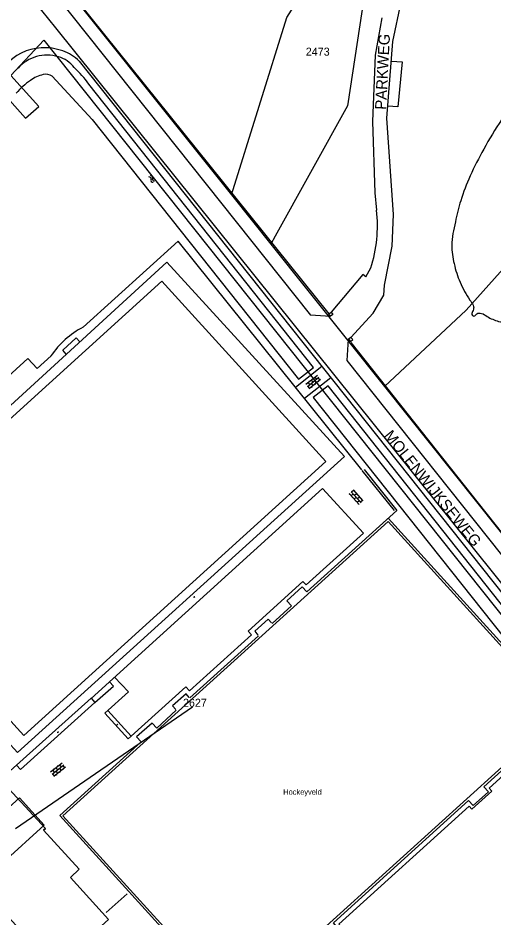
# Model space of a CAD drawing. Extents: x 148816 to 151297, y 399515 to 402500.
# Drawn here: x 149593.5 to 149700.3, y 401012.1 to 401214.2 of the extents above; entities that cross this region are included whole.
import ezdxf

# ---------------------------------------------------------------- set-up
doc = ezdxf.new("R2010")
doc.units = 0
for name, color, linetype in [('B01 Hoofdgebouw  [T] Norm', 7, 'Continuous'), ('B01 hoofgebouw', 7, 'Continuous'), ('B03 Overig opstal  [T] Norm', 7, 'Continuous'), ('G01 perceelsgrens', 7, 'Continuous'), ('G02 sectiegrens', 7, 'Continuous'), ('S02 Open verharding  Norm', 7, 'Continuous'), ('S05 Water  Norm', 7, 'Continuous'), ('T03 Hek raster  [D] Norm', 7, 'Continuous'), ('T03 Hek raster  [T] Norm', 7, 'Continuous'), ('T04 Haag heg  [D] Gem', 7, 'Continuous'), ('T09 Insteek water  [T] Norm', 7, 'Continuous'), ('T10 Cultuurscheiding  [T] Gem', 7, 'Continuous'), ('V00 Kant verharding algemeen  [T] Norm', 7, 'Continuous'), ('Z01 perceelnummer', 7, 'Continuous'), ('Z06 straatnaam', 7, 'Continuous'), ('Z19 Overige Tekst  [Tekst] Gem', 7, 'Continuous')]:
    doc.layers.add(name, color=color, linetype=linetype)

msp = doc.modelspace()

# ---------------------------------------------------------------- linework, layer by layer
at = {"layer": 'B01 Hoofdgebouw  [T] Norm'}
for p, q in [((149599.61, 401031.96), (149589.53, 401042.97)), ((149599.21, 401031.59), (149599.61, 401031.96)), ((149607.21, 401022.85), (149599.21, 401031.59)), ((149605.26, 401020.99), (149607.21, 401022.85)), ((149613.8, 401011.58), (149605.26, 401020.99))]:
    msp.add_line(p, q, dxfattribs=at)
for points in [[(149663.63, 401147.12), (149663.23, 401147.64), (149663.74, 401148.05), (149664.15, 401147.53)], [(149667.69, 401141.99), (149668.11, 401141.48), (149668.6, 401141.89), (149668.19, 401142.39)]]:
    msp.add_lwpolyline(points, close=True, dxfattribs=at)
at = {"layer": 'B01 hoofgebouw'}
msp.add_lwpolyline([(149589.53, 401042.97), (149599.61, 401031.96), (149599.21, 401031.59), (149607.21, 401022.85), (149605.26, 401020.99), (149613.8, 401011.58), (149601.71, 401000.62), (149584.79, 401019.16), (149585.63, 401019.93), (149577.36, 401028.99), (149581.2, 401032.49), (149579.77, 401034.06), (149589.53, 401042.97)], dxfattribs=at)
at = {"layer": 'B03 Overig opstal  [T] Norm'}
msp.add_line((149631.22, 401062.23), (149628.15, 401059.56), dxfattribs=at)
for points in [[(149604.31, 401138.58), (149603.5, 401139.47), (149606.5, 401142.26), (149607.31, 401141.37)], [(149650.36, 401078.25), (149649.65, 401079.03), (149646.61, 401076.33), (149647.3, 401075.47)], [(149631.9, 401061.45), (149631.22, 401062.23)], [(149628.15, 401059.56), (149628.87, 401058.73)]]:
    msp.add_lwpolyline(points, dxfattribs=at)
at = {"layer": 'G01 perceelsgrens'}
for points in [[(149641.39, 401174.41), (149653.78, 401214.31), (149672.45, 401243.63), (149697.44, 401267), (149728.67, 401286.86)], [(149675.71, 401131.35), (149694.05, 401148.52), (149715.72, 401172.66), (149748.35, 401197.85), (149800.36, 401212.43), (149829.14, 401238.32)], [(149594.8, 401232.89), (149641.39, 401174.41)], [(149670.69, 401216.08), (149667.43, 401194.43)], [(149591.88, 401201.27), (149599.29, 401209.15), (149755.87, 401012.23)], [(149589.13, 401198.34), (149595.14, 401191.62), (149598.13, 401194.27), (149591.88, 401201.27)], [(149667.43, 401194.43), (149651.22, 401165.15)], [(149641.39, 401174.41), (149650.21, 401163.34)], [(149651.22, 401165.15), (149650.21, 401163.34)], [(149650.21, 401163.34), (149675.71, 401131.35)], [(149675.71, 401131.35), (149757.42, 401028.74)], [(149599.35, 401032.72), (149590.11, 401024.37), (149585.96, 401028.96), (149588.9, 401031.61), (149587.46, 401033.21), (149593.76, 401038.9), (149599.35, 401032.72)]]:
    msp.add_lwpolyline(points, dxfattribs=at)
at = {"layer": 'G02 sectiegrens'}
for points in [[(149595.6, 401219.79), (149601.9, 401211.93)], [(149601.9, 401211.93), (149758.36, 401016.77)]]:
    msp.add_lwpolyline(points, dxfattribs=at)
at = {"layer": 'S02 Open verharding  Norm'}
for p, q in [((149660.66, 401133.82), (149658.07, 401131.77)), ((149661.03, 401133.35), (149658.45, 401131.3)), ((149661.4, 401132.88), (149658.82, 401130.83)), ((149658.97, 401132.48), (149658.88, 401132.6)), ((149659.74, 401132.32), (149659.36, 401132.79)), ((149659.76, 401133.1), (149659.66, 401133.22)), ((149660.5, 401132.16), (149660.13, 401132.63)), ((149660.52, 401132.94), (149660.15, 401133.41)), ((149660.54, 401133.72), (149660.45, 401133.84)), ((149661.29, 401132.78), (149660.91, 401133.25)), ((149658.19, 401131.86), (149658.1, 401131.98)), ((149658.94, 401130.92), (149658.56, 401131.39)), ((149658.58, 401132.17), (149658.95, 401131.7)), ((149659.33, 401131.23), (149659.42, 401131.11)), ((149659.72, 401131.54), (149659.35, 401132.01)), ((149660.11, 401131.85), (149660.2, 401131.73)), ((149660.89, 401132.47), (149660.99, 401132.36)), ((149633.11, 401084.11), (149632.93, 401083.97)), ((149633.14, 401084.07), (149632.96, 401083.92)), ((149632.98, 401084.01), (149632.97, 401084.02)), ((149633.05, 401083.99), (149633.02, 401084.04)), ((149633.06, 401084.07), (149633.05, 401084.08)), ((149633.1, 401084.01), (149633.09, 401084.03)), ((149633.1, 401084.1), (149633.13, 401084.06)), ((149632.94, 401083.98), (149632.98, 401083.93)), ((149633.02, 401083.95), (149633.02, 401083.96)), ((149602.49, 401053.7), (149602.31, 401053.56)), ((149602.48, 401053.69), (149602.52, 401053.64)), ((149615.62, 401055.42), (149615.78, 401055.25)), ((149615.63, 401055.41), (149615.67, 401055.45)), ((149615.66, 401055.37), (149615.65, 401055.36)), ((149615.66, 401055.46), (149615.82, 401055.29)), ((149615.74, 401055.38), (149615.7, 401055.34)), ((149615.72, 401055.42), (149615.71, 401055.41)), ((149615.73, 401055.3), (149615.72, 401055.29)), ((149615.76, 401055.26), (149615.81, 401055.3)), ((149615.79, 401055.35), (149615.78, 401055.34)), ((149602.33, 401053.57), (149602.36, 401053.52)), ((149602.53, 401053.65), (149602.35, 401053.51)), ((149602.37, 401053.6), (149602.36, 401053.61)), ((149602.44, 401053.58), (149602.4, 401053.63)), ((149602.41, 401053.54), (149602.4, 401053.55)), ((149602.44, 401053.66), (149602.43, 401053.67)), ((149602.49, 401053.6), (149602.48, 401053.61)), ((149603.35, 401046.69), (149600.76, 401044.64)), ((149603.72, 401046.22), (149601.14, 401044.17)), ((149604.09, 401045.75), (149601.51, 401043.7)), ((149602.43, 401045.19), (149602.05, 401045.66)), ((149602.45, 401045.97), (149602.35, 401046.09)), ((149603.21, 401045.81), (149602.84, 401046.28)), ((149603.23, 401046.59), (149603.14, 401046.71)), ((149603.98, 401045.65), (149603.6, 401046.12)), ((149600.88, 401044.73), (149600.79, 401044.85)), ((149601.63, 401043.79), (149601.25, 401044.26)), ((149601.27, 401045.04), (149601.64, 401044.57)), ((149601.66, 401045.35), (149601.57, 401045.47)), ((149602.02, 401044.1), (149602.11, 401043.98)), ((149602.41, 401044.41), (149602.04, 401044.88)), ((149602.8, 401044.72), (149602.89, 401044.6)), ((149603.19, 401045.03), (149602.82, 401045.5)), ((149603.58, 401045.34), (149603.68, 401045.23))]:
    msp.add_line(p, q, dxfattribs=at)
at = {"layer": 'S05 Water  Norm'}
for centre, start, end in [((149622.93, 401178.03), 336.0547, 99.9097), ((149623.28, 401178.31), 336.0547, 99.9097), ((149623.71, 401177.69), 156.0547, 279.9097), ((149624.06, 401177.96), 156.0547, 279.9097)]:
    msp.add_arc(centre, 0.425, start, end, dxfattribs=at)
at = {"layer": 'T03 Hek raster  [D] Norm'}
for points in [[(149605.82, 401249.97), (149595.66, 401240.7), (149595.05, 401232.66), (149663.23, 401147.64)], [(149668.18, 401141.26), (149696.74, 401105.1), (149732.17, 401060.46), (149757.61, 401028.59), (149763.98, 401029.78), (149806.99, 401102.34), (149842.77, 401162.6), (149894.44, 401249.82)]]:
    msp.add_lwpolyline(points, dxfattribs=at)
at = {"layer": 'T03 Hek raster  [T] Norm'}
for points in [[(149670.67, 401112.58), (149629.41, 401163.97), (149608.07, 401144.69)], [(149553.89, 401092.38), (149626.89, 401159.32), (149666.76, 401115.63), (149593.38, 401049.07), (149553.87, 401092.38)], [(149600.87, 401138.21), (149597.74, 401135.37), (149595.69, 401137.63), (149581.62, 401124.79), (149583.73, 401122.45), (149577.64, 401116.9)], [(149671.15, 401112.68), (149678.51, 401103.47)], [(149678.51, 401103.47), (149658.33, 401085.19), (149657.29, 401086.28)], [(149676.58, 401101.72), (149716.3, 401057.94), (149718.38, 401053.49), (149719.57, 401051.31), (149750.7, 401011.77), (149737.93, 401000)], [(149657.29, 401086.28), (149653.82, 401083.13), (149654.85, 401082.03), (149650.54, 401078.07)], [(149647.47, 401075.32), (149632.02, 401061.35)], [(149628.98, 401058.57), (149624.59, 401054.56), (149623.56, 401055.7), (149620.06, 401052.58), (149621.08, 401051.44), (149602.82, 401034.89), (149634.52, 401000)], [(149652.38, 401000), (149660.81, 401007.65), (149661.83, 401006.5), (149665.29, 401009.62), (149664.29, 401010.77), (149694.61, 401038.26), (149695.63, 401037.14), (149699.08, 401040.26), (149698.06, 401041.36), (149716.29, 401057.94)], [(149613.25, 401013.11), (149617.97, 401017.32)]]:
    msp.add_lwpolyline(points, dxfattribs=at)
msp.add_arc((149617.52, 401126.95), 20.1, 118.0548, 145.9461, dxfattribs=at)
at = {"layer": 'T04 Haag heg  [D] Gem'}
msp.add_line((149694.05, 401148.52), (149675.71, 401131.35), dxfattribs=at)
at = {"layer": 'T09 Insteek water  [T] Norm'}
for p, q in [((149601.14, 401201.1), (149610.08, 401191.35)), ((149610.08, 401191.35), (149656.44, 401132.96)), ((149659.71, 401128.84), (149751.52, 401013.2))]:
    msp.add_line(p, q, dxfattribs=at)
for points in [[(149656.44, 401132.96), (149659.8, 401135.63), (149609.35, 401199.33)], [(149754.63, 401015.88), (149663.06, 401131.51), (149659.71, 401128.84)]]:
    msp.add_lwpolyline(points, dxfattribs=at)
for centre, radius, start, end in [((149599.97, 401197.17), 8.65, 72.8577, 138.8158), ((149600.7, 401198.94), 6.75, 37.0567, 74.3096), ((149601.06, 401193.43), 8.25, 103.8568, 125.4605), ((149599.72, 401198.92), 2.6, 56.95, 104.3058), ((149590.69, 401186.04), 22.91, 35.4547, 47.793), ((149608.69, 401182.81), 21.33, 125.6144, 137.2796)]:
    msp.add_arc(centre, radius, start, end, dxfattribs=at)
msp.add_spline([(149797.98, 401249.92), (149794.75, 401244.95), (149791.35, 401240), (149785.82, 401234.39), (149783.71, 401232.54), (149782.18, 401231.62), (149779.9, 401230.71), (149777.82, 401230.18), (149775.38, 401229.82), (149767.43, 401229.67), (149763.6, 401229.47), (149757.05, 401229.67), (149752.12, 401229.42), (149747.93, 401228.96), (149742.93, 401227.99), (149737.85, 401226.47), (149733.05, 401224.34), (149728.48, 401221.62), (149723.89, 401218.28), (149718.99, 401213.68), (149714.47, 401208.51), (149710.15, 401203.02), (149705.35, 401196.45), (149701.98, 401191.3), (149698.01, 401184.7), (149694.97, 401178.66), (149692.86, 401173.1), (149691.64, 401168.33), (149690.83, 401163.06), (149691.36, 401158.95), (149692.71, 401154.78), (149694.92, 401150.77), (149695.63, 401149.61), (149695.76, 401149.1), (149695.7, 401148.74), (149695.53, 401148.19), (149695.32, 401147.76), (149695.5, 401147.32), (149695.8, 401147.17), (149696.49, 401147.68), (149697.51, 401147.78), (149698.8, 401147.07), (149701.34, 401145.98), (149704.97, 401145.34), (149708.32, 401145.4), (149712.72, 401145.93), (149715.48, 401146.51), (149719.37, 401147.81), (149723.2, 401149.35), (149727.6, 401151.41), (149733.66, 401154.3), (149740.29, 401157.5), (149747.2, 401160.85), (149754.41, 401164.2), (149760.53, 401167.52), (149763.6, 401169.38), (149766.06, 401170.85), (149767.15, 401171.3), (149770.28, 401171.76), (149774.59, 401172.55), (149778.73, 401173.29), (149781.32, 401173.82), (149782.92, 401174.48), (149788.76, 401177.65), (149793.41, 401180.29), (149797.75, 401182.73), (149801.69, 401185.01), (149803.44, 401185.87), (149806.84, 401186.76), (149810.62, 401187.65), (149812.96, 401188.03), (149814.15, 401188.79), (149815.83, 401190.54), (149817.2, 401191.99), (149818.01, 401192.49), (149824.26, 401195.11), (149830.58, 401197.77), (149835.68, 401199.91), (149840, 401201.76), (149843.12, 401203.21), (149843.43, 401203.36), (149843.99, 401204.12), (149846.35, 401208.48), (149848.35, 401213.03), (149848.76, 401213.89), (149848.86, 401215.05), (149848.53, 401220.64), (149848, 401225.26), (149847.67, 401227.39), (149847.14, 401228.76), (149845.54, 401232.77)], degree=3, dxfattribs=at)
at = {"layer": 'T10 Cultuurscheiding  [T] Gem'}
msp.add_lwpolyline([(149557.93, 401093.45), (149625.74, 401155.03), (149662.54, 401114.51), (149594.74, 401052.92)], close=True, dxfattribs=at)
msp.add_lwpolyline([(149676.54, 401101), (149715.58, 401057.98)], dxfattribs=at)
at = {"layer": 'V00 Kant verharding algemeen  [T] Norm'}
for p, q in [((149594.52, 401228.68), (149659.15, 401147.37)), ((149607.17, 401204.45), (149744.29, 401031.71)), ((149671.51, 401156.02), (149672.65, 401157.98)), ((149668.19, 401142.39), (149673.2, 401147.84)), ((149750.2, 401032.82), (149667.35, 401137.18)), ((149661.65, 401135.82), (149655.76, 401131.15)), ((149663.67, 401133.27), (149657.8, 401128.61)), ((149661.84, 401108.4), (149609.89, 401061.24)), ((149667.9, 401107.16), (149667.79, 401107.06)), ((149667.8, 401107.27), (149670.02, 401104.83)), ((149668.68, 401107.19), (149668.24, 401106.79)), ((149668.25, 401107.67), (149670.47, 401105.23)), ((149668.79, 401107.97), (149668.35, 401107.56)), ((149668.58, 401106.42), (149668.46, 401106.32)), ((149668.69, 401108.08), (149670.91, 401105.63)), ((149669.36, 401106.45), (149668.91, 401106.05)), ((149669.46, 401107.23), (149669.02, 401106.82)), ((149669.13, 401107.6), (149669.24, 401107.7)), ((149670.14, 401106.49), (149669.69, 401106.08)), ((149669.8, 401106.86), (149669.91, 401106.96)), ((149670.47, 401106.12), (149670.58, 401106.22)), ((149669.25, 401105.68), (149669.14, 401105.58)), ((149669.58, 401105.31), (149670.03, 401105.71)), ((149669.92, 401104.94), (149669.81, 401104.84)), ((149670.81, 401105.75), (149670.36, 401105.34)), ((149603.54, 401034.85), (149676.54, 401101)), ((149610.71, 401060.32), (149594.02, 401045.29)), ((149594.02, 401045.29), (149593.15, 401046.26)), ((149603.54, 401034.85), (149635.21, 401000))]:
    msp.add_line(p, q, dxfattribs=at)
for points in [[(149673.2, 401147.84), (149675.6, 401151.85), (149675.71, 401154.09), (149677.49, 401162.87), (149677.75, 401169.97), (149676.28, 401191.64), (149677.64, 401208.88), (149679.49, 401217.71), (149682.29, 401226.53), (149686.39, 401236.49)], [(149675.14, 401214.22), (149673.65, 401205.84), (149673.02, 401190.93), (149673.55, 401174.9), (149673.97, 401170.99)], [(149677.31, 401204.48), (149679.67, 401204.29), (149678.76, 401194.17), (149678.76, 401194.17), (149676.5, 401194.34)], [(149671.51, 401156.02), (149670.91, 401156.51), (149663.74, 401148.05)], [(149663.63, 401147.11), (149659.15, 401147.37)], [(149667.35, 401137.18), (149667.69, 401141.99)], [(149670.68, 401112.44), (149677.94, 401103.47)], [(149618.83, 401052.75), (149631.12, 401063.83), (149631.95, 401062.94), (149645.86, 401075.56), (149645.16, 401076.35), (149657.44, 401087.5), (149658.18, 401086.73), (149671.04, 401098.4), (149661.84, 401108.4)], [(149615.16, 401066.02), (149618.25, 401062.71), (149612.94, 401057.89), (149618.17, 401052.15), (149618.83, 401052.75), (149613.61, 401058.5)], [(149589.54, 401043), (149609.85, 401061.29), (149610.71, 401060.32), (149614.88, 401063.98), (149613.97, 401064.94)], [(149715.58, 401057.98), (149651.58, 401000)], [(149653.93, 401000), (149661.02, 401006.48), (149661.61, 401005.81), (149666.09, 401009.85), (149665.49, 401010.53), (149694.75, 401037.05), (149695.36, 401036.35), (149699.83, 401040.42), (149699.22, 401041.09), (149716.72, 401056.93)]]:
    msp.add_lwpolyline(points, dxfattribs=at)
for centre, radius, start, end in [((149599.36, 401195.85), 11.65, 93.6041, 138.898), ((149599.14, 401193.54), 13.95, 71.6539, 92.0859), ((149600.56, 401198.13), 9.15, 43.7097, 71.0428), ((149643.25, 401167.55), 30.91, 341.972, 6.4002)]:
    msp.add_arc(centre, radius, start, end, dxfattribs=at)
at = {"layer": 'Z01 perceelnummer'}
msp.add_lwpolyline([(149632.6, 401059.26), (149592.93, 401031.9)], dxfattribs=at)

# ---------------------------------------------------------------- texts
for s, p in [('2473', (149658.07, 401205.7)), ('2627', (149630.5, 401059.36))]:
    msp.add_text(s, height=1.8, dxfattribs=at).set_placement(p)
at = {"layer": 'Z06 straatnaam'}
for s, rotation, p in [('PARKWEG', 87.0203, (149676.09, 401193.5)), ('MOLENWIJKSEWEG', 308.8298, (149675.47, 401120.26))]:
    msp.add_text(s, height=2.5, rotation=rotation, dxfattribs=at).set_placement(p)
at = {"layer": 'Z19 Overige Tekst  [Tekst] Gem'}
msp.add_text('Hockeyveld', height=1.25, dxfattribs=at).set_placement((149653, 401039.58))

doc.saveas('drawing.dxf')
